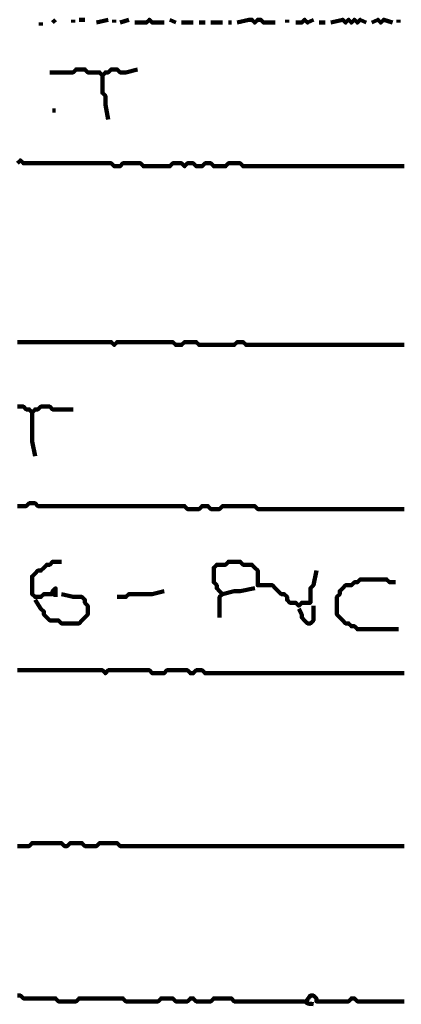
# Model space of a CAD drawing. Header units: metres. Extents: x 1959 to 4131, y 3282 to 4313.
# Tile 271 of 356: x 2434.82 to 2436.02, y 4286.02 to 4289.12. Entities that reach past the tile are written whole.
import ezdxf

# ---------------------------------------------------------------- set-up
doc = ezdxf.new("R2010")
doc.units = ezdxf.units.M
doc.layers.add('P', color=250, linetype='Continuous', lineweight=100)

msp = doc.modelspace()

# ---------------------------------------------------------------- linework, layer by layer
at = {"layer": 'P', "color": 0, "linetype": 'Continuous'}
for points in [[(2434.934, 4289.1238), (2434.9248, 4289.1146)], [(2434.9894, 4289.1238), (2434.9894, 4289.1146)], [(2435.0079, 4289.1238), (2435.0263, 4289.1238)], [(2435.0632, 4289.1146), (2435.1002, 4289.1238)], [(2435.1186, 4289.1238), (2435.1186, 4289.1146)], [(2435.1371, 4289.1146), (2435.1648, 4289.1238)], [(2435.1832, 4289.1146), (2435.2202, 4289.1146), (2435.2294, 4289.1238), (2435.2386, 4289.1146), (2435.2756, 4289.1146)], [(2435.294, 4289.1238), (2435.3125, 4289.1146)], [(2435.5063, 4289.1146), (2435.5432, 4289.1238), (2435.5525, 4289.1238), (2435.5617, 4289.1146), (2435.5709, 4289.1238), (2435.5802, 4289.1238), (2435.5894, 4289.1146), (2435.5986, 4289.1146), (2435.6263, 4289.1146)], [(2435.6632, 4289.1238), (2435.6632, 4289.1146)], [(2435.6909, 4289.1146), (2435.7094, 4289.1146), (2435.7186, 4289.1238), (2435.7279, 4289.1146), (2435.7463, 4289.1238)], [(2435.8017, 4289.1146), (2435.8386, 4289.1238), (2435.8479, 4289.1146), (2435.8571, 4289.1238), (2435.8663, 4289.1146), (2435.8756, 4289.1238), (2435.8848, 4289.1146), (2435.894, 4289.1238), (2435.9125, 4289.1146)], [(2435.9309, 4289.1146), (2435.9494, 4289.1238), (2435.9586, 4289.1146), (2435.9679, 4289.1238), (2435.9956, 4289.1146)], [(2436.014, 4289.1238), (2436.014, 4289.1146)], [(2434.8879, 4289.1146), (2434.8879, 4289.1053)], [(2435.3309, 4289.1146), (2435.3679, 4289.1146)], [(2435.3863, 4289.1146), (2435.4048, 4289.1146)], [(2435.4232, 4289.1146), (2435.4602, 4289.1146)], [(2435.4786, 4289.1146), (2435.4879, 4289.1146)], [(2435.7648, 4289.1146), (2435.7832, 4289.1146)], [(2434.9156, 4288.9576), (2434.9525, 4288.9576), (2434.9617, 4288.9576), (2434.9709, 4288.9576), (2434.9802, 4288.9576), (2434.9894, 4288.9576), (2434.9986, 4288.9669), (2435.0079, 4288.9669), (2435.0171, 4288.9669), (2435.0263, 4288.9669), (2435.0356, 4288.9576), (2435.0448, 4288.9576), (2435.054, 4288.9576), (2435.0632, 4288.9576), (2435.0725, 4288.9576), (2435.0817, 4288.9484), (2435.0909, 4288.9576), (2435.1002, 4288.9576), (2435.1094, 4288.9669), (2435.1186, 4288.9669), (2435.1279, 4288.9669), (2435.1371, 4288.9576), (2435.1463, 4288.9576), (2435.1556, 4288.9576), (2435.1925, 4288.9669)], [(2435.0817, 4288.9484), (2435.0817, 4288.9115), (2435.0817, 4288.9023), (2435.0817, 4288.893), (2435.0909, 4288.8838), (2435.0909, 4288.8746), (2435.0909, 4288.8653), (2435.0909, 4288.8561), (2435.1002, 4288.8099)], [(2434.9248, 4288.8376), (2434.934, 4288.8376)], [(2434.814, 4288.6715), (2434.8232, 4288.6807), (2434.8325, 4288.6715), (2434.8417, 4288.6715), (2434.8509, 4288.6715), (2434.8602, 4288.6715), (2434.8694, 4288.6715), (2434.8786, 4288.6715), (2434.8879, 4288.6715), (2434.8971, 4288.6715), (2434.9063, 4288.6715), (2434.9156, 4288.6715), (2434.9248, 4288.6715), (2434.934, 4288.6715), (2434.9432, 4288.6715), (2434.9525, 4288.6715), (2434.9617, 4288.6715), (2434.9709, 4288.6715), (2434.9802, 4288.6715), (2434.9894, 4288.6715), (2434.9986, 4288.6715), (2435.0079, 4288.6715), (2435.0171, 4288.6715), (2435.0263, 4288.6715), (2435.0356, 4288.6715), (2435.0448, 4288.6715), (2435.054, 4288.6715), (2435.0632, 4288.6715), (2435.0725, 4288.6715), (2435.0817, 4288.6715), (2435.0909, 4288.6715), (2435.1002, 4288.6715), (2435.1094, 4288.6715), (2435.1186, 4288.6623), (2435.1279, 4288.6623), (2435.1371, 4288.6623), (2435.1463, 4288.6715), (2435.1556, 4288.6715), (2435.1648, 4288.6715), (2435.174, 4288.6715), (2435.1832, 4288.6715), (2435.1925, 4288.6715), (2435.2017, 4288.6715), (2435.2109, 4288.6623), (2435.2202, 4288.6623), (2435.2294, 4288.6623), (2435.2386, 4288.6623), (2435.2479, 4288.6623), (2435.2571, 4288.6623), (2435.2663, 4288.6623), (2435.2756, 4288.6623), (2435.2848, 4288.6623), (2435.294, 4288.6623), (2435.3032, 4288.6715), (2435.3125, 4288.6715), (2435.3217, 4288.6715), (2435.3309, 4288.6715), (2435.3402, 4288.6623), (2435.3494, 4288.6715), (2435.3586, 4288.6715), (2435.3679, 4288.6715), (2435.3771, 4288.6623), (2435.3863, 4288.6623), (2435.3956, 4288.6623), (2435.4048, 4288.6715), (2435.414, 4288.6715), (2435.4232, 4288.6715), (2435.4325, 4288.6623), (2435.4417, 4288.6623), (2435.4509, 4288.6623), (2435.4602, 4288.6623), (2435.4694, 4288.6623), (2435.4786, 4288.6715), (2435.4879, 4288.6715), (2435.4971, 4288.6715), (2435.5063, 4288.6715), (2435.5156, 4288.6715), (2435.5248, 4288.6623), (2435.534, 4288.6623), (2435.5432, 4288.6623), (2435.5525, 4288.6623), (2435.5617, 4288.6623), (2435.5709, 4288.6623), (2435.5802, 4288.6623), (2435.5894, 4288.6623), (2435.5986, 4288.6623), (2435.6079, 4288.6623), (2435.6171, 4288.6623), (2435.6263, 4288.6623), (2435.6356, 4288.6623), (2435.6448, 4288.6623), (2435.654, 4288.6623), (2435.6632, 4288.6623), (2435.6725, 4288.6623), (2435.6817, 4288.6623), (2435.6909, 4288.6623), (2435.7002, 4288.6623), (2435.7094, 4288.6623), (2435.7186, 4288.6623), (2435.7279, 4288.6623), (2435.7371, 4288.6623), (2435.7463, 4288.6623), (2435.7556, 4288.6623), (2435.7648, 4288.6623), (2435.774, 4288.6623), (2435.7832, 4288.6623), (2435.7925, 4288.6623), (2435.8017, 4288.6623), (2435.8109, 4288.6623), (2435.8202, 4288.6623), (2435.8294, 4288.6623), (2435.8386, 4288.6623), (2435.8479, 4288.6623), (2435.8571, 4288.6623), (2435.8663, 4288.6623), (2435.8756, 4288.6623), (2435.8848, 4288.6623), (2435.894, 4288.6623), (2435.9032, 4288.6623), (2435.9125, 4288.6623), (2435.9217, 4288.6623), (2435.9309, 4288.6623), (2435.9402, 4288.6623), (2435.9494, 4288.6623), (2435.9586, 4288.6623), (2435.9679, 4288.6623), (2435.9771, 4288.6623), (2435.9863, 4288.6623), (2435.9956, 4288.6623), (2436.0048, 4288.6623), (2436.014, 4288.6623), (2436.0232, 4288.6623), (2436.0325, 4288.6623)], [(2434.814, 4288.1084), (2434.8232, 4288.1084), (2434.8325, 4288.1084), (2434.8417, 4288.1084), (2434.8509, 4288.1084), (2434.8602, 4288.1084), (2434.8694, 4288.1084), (2434.8786, 4288.1084), (2434.8879, 4288.1084), (2434.8971, 4288.1084), (2434.9063, 4288.1084), (2434.9156, 4288.1084), (2434.9248, 4288.1084), (2434.934, 4288.1084), (2434.9432, 4288.1084), (2434.9525, 4288.1084), (2434.9617, 4288.1084), (2434.9709, 4288.1084), (2434.9802, 4288.1084), (2434.9894, 4288.1084), (2434.9986, 4288.1084), (2435.0079, 4288.1084), (2435.0171, 4288.1084), (2435.0263, 4288.1084), (2435.0356, 4288.1084), (2435.0448, 4288.1084), (2435.054, 4288.1084), (2435.0632, 4288.1084), (2435.0725, 4288.1084), (2435.0817, 4288.1084), (2435.0909, 4288.1084), (2435.1002, 4288.1084), (2435.1094, 4288.1084), (2435.1186, 4288.0992), (2435.1279, 4288.1084), (2435.1371, 4288.1084), (2435.1463, 4288.1084), (2435.1556, 4288.1084), (2435.1648, 4288.1084), (2435.174, 4288.1084), (2435.1832, 4288.1084), (2435.1925, 4288.1084), (2435.2017, 4288.1084), (2435.2109, 4288.1084), (2435.2202, 4288.1084), (2435.2294, 4288.1084), (2435.2386, 4288.1084), (2435.2479, 4288.1084), (2435.2571, 4288.1084), (2435.2663, 4288.1084), (2435.2756, 4288.1084), (2435.2848, 4288.1084), (2435.294, 4288.1084), (2435.3032, 4288.1084), (2435.3125, 4288.0992), (2435.3217, 4288.0992), (2435.3309, 4288.0992), (2435.3402, 4288.1084), (2435.3494, 4288.1084), (2435.3586, 4288.1084), (2435.3679, 4288.1084), (2435.3771, 4288.1084), (2435.3863, 4288.0992), (2435.3956, 4288.0992), (2435.4048, 4288.0992), (2435.414, 4288.0992), (2435.4232, 4288.0992), (2435.4325, 4288.0992), (2435.4417, 4288.0992), (2435.4509, 4288.0992), (2435.4602, 4288.0992), (2435.4694, 4288.0992), (2435.4786, 4288.0992), (2435.4879, 4288.0992), (2435.4971, 4288.0992), (2435.5063, 4288.1084), (2435.5156, 4288.1084), (2435.5248, 4288.1084), (2435.534, 4288.0992), (2435.5432, 4288.0992), (2435.5525, 4288.0992), (2435.5617, 4288.0992), (2435.5709, 4288.0992), (2435.5802, 4288.0992), (2435.5894, 4288.0992), (2435.5986, 4288.0992), (2435.6079, 4288.0992), (2435.6171, 4288.0992), (2435.6263, 4288.0992), (2435.6356, 4288.0992), (2435.6448, 4288.0992), (2435.654, 4288.0992), (2435.6632, 4288.0992), (2435.6725, 4288.0992), (2435.6817, 4288.0992), (2435.6909, 4288.0992), (2435.7002, 4288.0992), (2435.7094, 4288.0992), (2435.7186, 4288.0992), (2435.7279, 4288.0992), (2435.7371, 4288.0992), (2435.7463, 4288.0992), (2435.7556, 4288.0992), (2435.7648, 4288.0992), (2435.774, 4288.0992), (2435.7832, 4288.0992), (2435.7925, 4288.0992), (2435.8017, 4288.0992), (2435.8109, 4288.0992), (2435.8202, 4288.0992), (2435.8294, 4288.0992), (2435.8386, 4288.0992), (2435.8479, 4288.0992), (2435.8571, 4288.0992), (2435.8663, 4288.0992), (2435.8756, 4288.0992), (2435.8848, 4288.0992), (2435.894, 4288.0992), (2435.9032, 4288.0992), (2435.9125, 4288.0992), (2435.9217, 4288.0992), (2435.9309, 4288.0992), (2435.9402, 4288.0992), (2435.9494, 4288.0992), (2435.9586, 4288.0992), (2435.9679, 4288.0992), (2435.9771, 4288.0992), (2435.9863, 4288.0992), (2435.9956, 4288.0992), (2436.0048, 4288.0992), (2436.014, 4288.0992), (2436.0232, 4288.0992), (2436.0325, 4288.0992)], [(2434.814, 4287.9053), (2434.8232, 4287.9053), (2434.8325, 4287.9053), (2434.8417, 4287.8961), (2434.8509, 4287.8961), (2434.8602, 4287.8869), (2434.8694, 4287.8961), (2434.8786, 4287.8961), (2434.8879, 4287.9053), (2434.8971, 4287.9053), (2434.9063, 4287.9053), (2434.9156, 4287.9053), (2434.9248, 4287.8961), (2434.934, 4287.8961), (2434.9432, 4287.8961), (2434.9525, 4287.8961), (2434.9617, 4287.8961), (2434.9894, 4287.8961)], [(2434.8602, 4287.8869), (2434.8602, 4287.8499), (2434.8602, 4287.8407), (2434.8602, 4287.8315), (2434.8602, 4287.8223), (2434.8602, 4287.813), (2434.8602, 4287.8038), (2434.8602, 4287.7946), (2434.8694, 4287.7484)], [(2434.814, 4287.5915), (2434.8232, 4287.5915), (2434.8325, 4287.5915), (2434.8417, 4287.5915), (2434.8509, 4287.6007), (2434.8602, 4287.6007), (2434.8694, 4287.6007), (2434.8786, 4287.5915), (2434.8879, 4287.5915), (2434.8971, 4287.5915), (2434.9063, 4287.5915), (2434.9156, 4287.5915), (2434.9248, 4287.5915), (2434.934, 4287.5915), (2434.9432, 4287.5915), (2434.9525, 4287.5915), (2434.9617, 4287.5915), (2434.9709, 4287.5915), (2434.9802, 4287.5915), (2434.9894, 4287.5915), (2434.9986, 4287.5915), (2435.0079, 4287.5915), (2435.0171, 4287.5915), (2435.0263, 4287.5915), (2435.0356, 4287.5915), (2435.0448, 4287.5915), (2435.054, 4287.5915), (2435.0632, 4287.5915), (2435.0725, 4287.5915), (2435.0817, 4287.5915), (2435.0909, 4287.5915), (2435.1002, 4287.5915), (2435.1094, 4287.5915), (2435.1186, 4287.5915), (2435.1279, 4287.5915), (2435.1371, 4287.5915), (2435.1463, 4287.5915), (2435.1556, 4287.5915), (2435.1648, 4287.5915), (2435.174, 4287.5915), (2435.1832, 4287.5915), (2435.1925, 4287.5915), (2435.2017, 4287.5915), (2435.2109, 4287.5915), (2435.2202, 4287.5915), (2435.2294, 4287.5915), (2435.2386, 4287.5915), (2435.2479, 4287.5915), (2435.2571, 4287.5915), (2435.2663, 4287.5915), (2435.2756, 4287.5915), (2435.2848, 4287.5915), (2435.294, 4287.5915), (2435.3032, 4287.5915), (2435.3125, 4287.5915), (2435.3217, 4287.5915), (2435.3309, 4287.5915), (2435.3402, 4287.5915), (2435.3494, 4287.5823), (2435.3586, 4287.5823), (2435.3679, 4287.5823), (2435.3771, 4287.5823), (2435.3863, 4287.5823), (2435.3956, 4287.5915), (2435.4048, 4287.5915), (2435.414, 4287.5915), (2435.4232, 4287.5823), (2435.4325, 4287.5823), (2435.4417, 4287.5823), (2435.4509, 4287.5823), (2435.4602, 4287.5915), (2435.4694, 4287.5915), (2435.4786, 4287.5915), (2435.4879, 4287.5915), (2435.4971, 4287.5915), (2435.5063, 4287.5915), (2435.5156, 4287.5915), (2435.5248, 4287.5915), (2435.534, 4287.5915), (2435.5432, 4287.5915), (2435.5525, 4287.5915), (2435.5617, 4287.5915), (2435.5709, 4287.5823), (2435.5802, 4287.5823), (2435.5894, 4287.5823), (2435.5986, 4287.5823), (2435.6079, 4287.5823), (2435.6171, 4287.5823), (2435.6263, 4287.5823), (2435.6356, 4287.5823), (2435.6448, 4287.5823), (2435.654, 4287.5823), (2435.6632, 4287.5823), (2435.6725, 4287.5823), (2435.6817, 4287.5823), (2435.6909, 4287.5823), (2435.7002, 4287.5823), (2435.7094, 4287.5823), (2435.7186, 4287.5823), (2435.7279, 4287.5823), (2435.7371, 4287.5823), (2435.7463, 4287.5823), (2435.7556, 4287.5823), (2435.7648, 4287.5823), (2435.774, 4287.5823), (2435.7832, 4287.5823), (2435.7925, 4287.5823), (2435.8017, 4287.5823), (2435.8109, 4287.5823), (2435.8202, 4287.5823), (2435.8294, 4287.5823), (2435.8386, 4287.5823), (2435.8479, 4287.5823), (2435.8571, 4287.5823), (2435.8663, 4287.5823), (2435.8756, 4287.5823), (2435.8848, 4287.5823), (2435.894, 4287.5823), (2435.9032, 4287.5823), (2435.9125, 4287.5823), (2435.9217, 4287.5823), (2435.9309, 4287.5823), (2435.9402, 4287.5823), (2435.9494, 4287.5823), (2435.9586, 4287.5823), (2435.9679, 4287.5823), (2435.9771, 4287.5823), (2435.9863, 4287.5823), (2435.9956, 4287.5823), (2436.0048, 4287.5823), (2436.014, 4287.5823), (2436.0232, 4287.5823), (2436.0325, 4287.5823)], [(2434.934, 4287.3053), (2434.934, 4287.333), (2434.9248, 4287.3238), (2434.9248, 4287.3146), (2434.9156, 4287.3146), (2434.9063, 4287.3146), (2434.8971, 4287.3146), (2434.8879, 4287.3053), (2434.8786, 4287.3053), (2434.8694, 4287.3053), (2434.8602, 4287.3146), (2434.8602, 4287.3238), (2434.8602, 4287.333), (2434.8602, 4287.3423), (2434.8602, 4287.3515), (2434.8602, 4287.3607), (2434.8602, 4287.3699), (2434.8694, 4287.3792), (2434.8786, 4287.3884), (2434.8879, 4287.3884), (2434.8971, 4287.3976), (2434.9063, 4287.4069), (2434.9156, 4287.4069), (2434.9248, 4287.4161), (2434.9525, 4287.4161)], [(2435.4509, 4287.2407), (2435.4509, 4287.2776), (2435.4509, 4287.2869), (2435.4509, 4287.2961), (2435.4509, 4287.3053), (2435.4602, 4287.3146), (2435.4509, 4287.3238), (2435.4417, 4287.333), (2435.4417, 4287.3423), (2435.4325, 4287.3515), (2435.4325, 4287.3607), (2435.4325, 4287.3699), (2435.4325, 4287.3792), (2435.4325, 4287.3884), (2435.4325, 4287.3976), (2435.4417, 4287.4069), (2435.4509, 4287.4069), (2435.4602, 4287.4069), (2435.4694, 4287.4069), (2435.4786, 4287.4161), (2435.4879, 4287.4161), (2435.4971, 4287.4161), (2435.5063, 4287.4161), (2435.5156, 4287.4161), (2435.5248, 4287.4069), (2435.534, 4287.4069), (2435.5432, 4287.4069), (2435.5525, 4287.4069), (2435.5617, 4287.3976), (2435.5709, 4287.3884), (2435.5709, 4287.3792), (2435.5709, 4287.3699), (2435.5709, 4287.3607), (2435.5709, 4287.3515), (2435.5709, 4287.3423), (2435.5802, 4287.3423), (2435.5894, 4287.3423), (2435.5986, 4287.3423), (2435.6079, 4287.3423), (2435.6171, 4287.3423), (2435.6263, 4287.333), (2435.6356, 4287.3238), (2435.6448, 4287.3146), (2435.654, 4287.3146), (2435.6632, 4287.3053), (2435.6632, 4287.2961), (2435.6725, 4287.2869), (2435.6817, 4287.2869), (2435.6909, 4287.2869), (2435.7002, 4287.2776), (2435.7094, 4287.2869), (2435.7186, 4287.2869), (2435.7279, 4287.2869), (2435.7371, 4287.2869), (2435.7371, 4287.2961), (2435.7371, 4287.3053), (2435.7371, 4287.3146), (2435.7371, 4287.3238), (2435.7371, 4287.333), (2435.7463, 4287.3423), (2435.7556, 4287.3884)], [(2436.014, 4287.2038), (2435.9771, 4287.2038), (2435.9679, 4287.2038), (2435.9586, 4287.2038), (2435.9494, 4287.2038), (2435.9402, 4287.2038), (2435.9309, 4287.2038), (2435.9217, 4287.2038), (2435.9125, 4287.2038), (2435.9032, 4287.2038), (2435.894, 4287.2038), (2435.8848, 4287.2038), (2435.8756, 4287.213), (2435.8663, 4287.213), (2435.8571, 4287.2223), (2435.8479, 4287.2223), (2435.8386, 4287.2315), (2435.8294, 4287.2407), (2435.8202, 4287.2499), (2435.8202, 4287.2592), (2435.8202, 4287.2684), (2435.8202, 4287.2776), (2435.8202, 4287.2869), (2435.8202, 4287.2961), (2435.8202, 4287.3053), (2435.8294, 4287.3146), (2435.8294, 4287.3238), (2435.8386, 4287.333), (2435.8479, 4287.3423), (2435.8571, 4287.3423), (2435.8663, 4287.3423), (2435.8756, 4287.3515), (2435.8848, 4287.3515), (2435.894, 4287.3607), (2435.9032, 4287.3607), (2435.9125, 4287.3607), (2435.9217, 4287.3607), (2435.9309, 4287.3607), (2435.9402, 4287.3607), (2435.9494, 4287.3607), (2435.9586, 4287.3607), (2435.9679, 4287.3607), (2435.9771, 4287.3607), (2435.9863, 4287.3515), (2436.0048, 4287.3515)], [(2435.2756, 4287.3238), (2435.2386, 4287.3146), (2435.2294, 4287.3146), (2435.2202, 4287.3146), (2435.2109, 4287.3146), (2435.2017, 4287.3146), (2435.1925, 4287.3146), (2435.1832, 4287.3146), (2435.174, 4287.3146), (2435.1648, 4287.3146), (2435.1556, 4287.3053), (2435.1463, 4287.3053), (2435.1279, 4287.3053)], [(2435.4602, 4287.3146), (2435.4971, 4287.3238), (2435.5063, 4287.3238), (2435.5156, 4287.3238), (2435.5617, 4287.333)], [(2434.9525, 4287.3146), (2434.9894, 4287.3053), (2434.9986, 4287.3053), (2435.0079, 4287.3053), (2435.0171, 4287.3053), (2435.0263, 4287.2961), (2435.0263, 4287.2869), (2435.0356, 4287.2776), (2435.0356, 4287.2684), (2435.0356, 4287.2592), (2435.0356, 4287.2499), (2435.0263, 4287.2407), (2435.0171, 4287.2315), (2435.0079, 4287.2223), (2434.9986, 4287.2223), (2434.9894, 4287.2223), (2434.9802, 4287.2223), (2434.9709, 4287.2223), (2434.9617, 4287.2223), (2434.9525, 4287.2223), (2434.9432, 4287.2315), (2434.934, 4287.2315), (2434.9248, 4287.2315), (2434.9156, 4287.2315), (2434.9063, 4287.2407), (2434.8971, 4287.2499), (2434.8971, 4287.2592), (2434.8879, 4287.2684), (2434.8694, 4287.2961)], [(2435.7463, 4287.2776), (2435.7463, 4287.2407), (2435.7463, 4287.2315), (2435.7371, 4287.2223), (2435.7279, 4287.2223), (2435.7186, 4287.2315), (2435.7094, 4287.2407), (2435.7094, 4287.2499), (2435.7002, 4287.2684)], [(2434.814, 4287.0746), (2434.8232, 4287.0746), (2434.8325, 4287.0746), (2434.8417, 4287.0746), (2434.8509, 4287.0746), (2434.8602, 4287.0746), (2434.8694, 4287.0746), (2434.8786, 4287.0746), (2434.8879, 4287.0746), (2434.8971, 4287.0746), (2434.9063, 4287.0746), (2434.9156, 4287.0746), (2434.9248, 4287.0746), (2434.934, 4287.0746), (2434.9432, 4287.0746), (2434.9525, 4287.0746), (2434.9617, 4287.0746), (2434.9709, 4287.0746), (2434.9802, 4287.0746), (2434.9894, 4287.0746), (2434.9986, 4287.0746), (2435.0079, 4287.0746), (2435.0171, 4287.0746), (2435.0263, 4287.0746), (2435.0356, 4287.0746), (2435.0448, 4287.0746), (2435.054, 4287.0746), (2435.0632, 4287.0746), (2435.0725, 4287.0746), (2435.0817, 4287.0746), (2435.0909, 4287.0653), (2435.1002, 4287.0746), (2435.1094, 4287.0746), (2435.1186, 4287.0746), (2435.1279, 4287.0746), (2435.1371, 4287.0746), (2435.1463, 4287.0746), (2435.1556, 4287.0746), (2435.1648, 4287.0746), (2435.174, 4287.0746), (2435.1832, 4287.0746), (2435.1925, 4287.0746), (2435.2017, 4287.0746), (2435.2109, 4287.0746), (2435.2202, 4287.0746), (2435.2294, 4287.0746), (2435.2386, 4287.0653), (2435.2479, 4287.0653), (2435.2571, 4287.0653), (2435.2663, 4287.0653), (2435.2756, 4287.0653), (2435.2848, 4287.0746), (2435.294, 4287.0746), (2435.3032, 4287.0746), (2435.3125, 4287.0746), (2435.3217, 4287.0746), (2435.3309, 4287.0746), (2435.3402, 4287.0746), (2435.3494, 4287.0746), (2435.3586, 4287.0653), (2435.3679, 4287.0653), (2435.3771, 4287.0746), (2435.3863, 4287.0746), (2435.3956, 4287.0746), (2435.4048, 4287.0653), (2435.414, 4287.0653), (2435.4232, 4287.0653), (2435.4325, 4287.0653), (2435.4417, 4287.0653), (2435.4509, 4287.0653), (2435.4602, 4287.0653), (2435.4694, 4287.0653), (2435.4786, 4287.0653), (2435.4879, 4287.0653), (2435.4971, 4287.0653), (2435.5063, 4287.0653), (2435.5156, 4287.0653), (2435.5248, 4287.0653), (2435.534, 4287.0653), (2435.5432, 4287.0653), (2435.5525, 4287.0653), (2435.5617, 4287.0653), (2435.5709, 4287.0653), (2435.5802, 4287.0653), (2435.5894, 4287.0653), (2435.5986, 4287.0653), (2435.6079, 4287.0653), (2435.6171, 4287.0653), (2435.6263, 4287.0653), (2435.6356, 4287.0653), (2435.6448, 4287.0653), (2435.654, 4287.0653), (2435.6632, 4287.0653), (2435.6725, 4287.0653), (2435.6817, 4287.0653), (2435.6909, 4287.0653), (2435.7002, 4287.0653), (2435.7094, 4287.0653), (2435.7186, 4287.0653), (2435.7279, 4287.0653), (2435.7371, 4287.0653), (2435.7463, 4287.0653), (2435.7556, 4287.0653), (2435.7648, 4287.0653), (2435.774, 4287.0653), (2435.7832, 4287.0653), (2435.7925, 4287.0653), (2435.8017, 4287.0653), (2435.8109, 4287.0653), (2435.8202, 4287.0653), (2435.8294, 4287.0653), (2435.8386, 4287.0653), (2435.8479, 4287.0653), (2435.8571, 4287.0653), (2435.8663, 4287.0653), (2435.8756, 4287.0653), (2435.8848, 4287.0653), (2435.894, 4287.0653), (2435.9032, 4287.0653), (2435.9125, 4287.0653), (2435.9217, 4287.0653), (2435.9309, 4287.0653), (2435.9402, 4287.0653), (2435.9494, 4287.0653), (2435.9586, 4287.0653), (2435.9679, 4287.0653), (2435.9771, 4287.0653), (2435.9863, 4287.0653), (2435.9956, 4287.0653), (2436.0048, 4287.0653), (2436.014, 4287.0653), (2436.0232, 4287.0653), (2436.0325, 4287.0653)], [(2434.814, 4286.5207), (2434.8232, 4286.5207), (2434.8325, 4286.5207), (2434.8417, 4286.5207), (2434.8509, 4286.5207), (2434.8602, 4286.5299), (2434.8694, 4286.5299), (2434.8786, 4286.5299), (2434.8879, 4286.5299), (2434.8971, 4286.5299), (2434.9063, 4286.5299), (2434.9156, 4286.5299), (2434.9248, 4286.5299), (2434.934, 4286.5299), (2434.9432, 4286.5299), (2434.9525, 4286.5299), (2434.9617, 4286.5207), (2434.9709, 4286.5207), (2434.9802, 4286.5299), (2434.9894, 4286.5299), (2434.9986, 4286.5299), (2435.0079, 4286.5299), (2435.0171, 4286.5299), (2435.0263, 4286.5207), (2435.0356, 4286.5207), (2435.0448, 4286.5207), (2435.054, 4286.5207), (2435.0632, 4286.5207), (2435.0725, 4286.5299), (2435.0817, 4286.5299), (2435.0909, 4286.5299), (2435.1002, 4286.5299), (2435.1094, 4286.5299), (2435.1186, 4286.5299), (2435.1279, 4286.5299), (2435.1371, 4286.5207), (2435.1463, 4286.5207), (2435.1556, 4286.5207), (2435.1648, 4286.5207), (2435.174, 4286.5207), (2435.1832, 4286.5207), (2435.1925, 4286.5207), (2435.2017, 4286.5207), (2435.2109, 4286.5207), (2435.2202, 4286.5207), (2435.2294, 4286.5207), (2435.2386, 4286.5207), (2435.2479, 4286.5207), (2435.2571, 4286.5207), (2435.2663, 4286.5207), (2435.2756, 4286.5207), (2435.2848, 4286.5207), (2435.294, 4286.5207), (2435.3032, 4286.5207), (2435.3125, 4286.5207), (2435.3217, 4286.5207), (2435.3309, 4286.5207), (2435.3402, 4286.5207), (2435.3494, 4286.5207), (2435.3586, 4286.5207), (2435.3679, 4286.5207), (2435.3771, 4286.5207), (2435.3863, 4286.5207), (2435.3956, 4286.5207), (2435.4048, 4286.5207), (2435.414, 4286.5207), (2435.4232, 4286.5207), (2435.4325, 4286.5207), (2435.4417, 4286.5207), (2435.4509, 4286.5207), (2435.4602, 4286.5207), (2435.4694, 4286.5207), (2435.4786, 4286.5207), (2435.4879, 4286.5207), (2435.4971, 4286.5207), (2435.5063, 4286.5207), (2435.5156, 4286.5207), (2435.5248, 4286.5207), (2435.534, 4286.5207), (2435.5432, 4286.5207), (2435.5525, 4286.5207), (2435.5617, 4286.5207), (2435.5709, 4286.5207), (2435.5802, 4286.5207), (2435.5894, 4286.5207), (2435.5986, 4286.5207), (2435.6079, 4286.5207), (2435.6171, 4286.5207), (2435.6263, 4286.5207), (2435.6356, 4286.5207), (2435.6448, 4286.5207), (2435.654, 4286.5207), (2435.6632, 4286.5207), (2435.6725, 4286.5207), (2435.6817, 4286.5207), (2435.6909, 4286.5207), (2435.7002, 4286.5207), (2435.7094, 4286.5207), (2435.7186, 4286.5207), (2435.7279, 4286.5207), (2435.7371, 4286.5207), (2435.7463, 4286.5207), (2435.7556, 4286.5207), (2435.7648, 4286.5207), (2435.774, 4286.5207), (2435.7832, 4286.5207), (2435.7925, 4286.5207), (2435.8017, 4286.5207), (2435.8109, 4286.5207), (2435.8202, 4286.5207), (2435.8294, 4286.5207), (2435.8386, 4286.5207), (2435.8479, 4286.5207), (2435.8571, 4286.5207), (2435.8663, 4286.5207), (2435.8756, 4286.5207), (2435.8848, 4286.5207), (2435.894, 4286.5207), (2435.9032, 4286.5207), (2435.9125, 4286.5207), (2435.9217, 4286.5207), (2435.9309, 4286.5207), (2435.9402, 4286.5207), (2435.9494, 4286.5207), (2435.9586, 4286.5207), (2435.9679, 4286.5207), (2435.9771, 4286.5207), (2435.9863, 4286.5207), (2435.9956, 4286.5207), (2436.0048, 4286.5207), (2436.014, 4286.5207), (2436.0232, 4286.5207), (2436.0325, 4286.5207)], [(2434.814, 4286.0499), (2434.8232, 4286.0499), (2434.8325, 4286.0407), (2434.8417, 4286.0407), (2434.8509, 4286.0407), (2434.8602, 4286.0407), (2434.8694, 4286.0407), (2434.8786, 4286.0407), (2434.8879, 4286.0407), (2434.8971, 4286.0407), (2434.9063, 4286.0407), (2434.9156, 4286.0407), (2434.9248, 4286.0407), (2434.934, 4286.0407), (2434.9432, 4286.0315), (2434.9525, 4286.0315), (2434.9617, 4286.0315), (2434.9709, 4286.0315), (2434.9802, 4286.0315), (2434.9894, 4286.0315), (2434.9986, 4286.0315), (2435.0079, 4286.0407), (2435.0171, 4286.0407), (2435.0263, 4286.0407), (2435.0356, 4286.0407), (2435.0448, 4286.0407), (2435.054, 4286.0407), (2435.0632, 4286.0407), (2435.0725, 4286.0407), (2435.0817, 4286.0407), (2435.0909, 4286.0407), (2435.1002, 4286.0407), (2435.1094, 4286.0407), (2435.1186, 4286.0407), (2435.1279, 4286.0407), (2435.1371, 4286.0407), (2435.1463, 4286.0407), (2435.1556, 4286.0315), (2435.1648, 4286.0315), (2435.174, 4286.0315), (2435.1832, 4286.0315), (2435.1925, 4286.0315), (2435.2017, 4286.0315), (2435.2109, 4286.0315), (2435.2202, 4286.0315), (2435.2294, 4286.0315), (2435.2386, 4286.0315), (2435.2479, 4286.0315), (2435.2571, 4286.0315), (2435.2663, 4286.0407), (2435.2756, 4286.0407), (2435.2848, 4286.0407), (2435.294, 4286.0407), (2435.3032, 4286.0407), (2435.3125, 4286.0315), (2435.3217, 4286.0315), (2435.3309, 4286.0315), (2435.3402, 4286.0315), (2435.3494, 4286.0315), (2435.3586, 4286.0407), (2435.3679, 4286.0407), (2435.3771, 4286.0315), (2435.3863, 4286.0315), (2435.3956, 4286.0315), (2435.4048, 4286.0315), (2435.414, 4286.0315), (2435.4232, 4286.0315), (2435.4325, 4286.0407), (2435.4417, 4286.0407), (2435.4509, 4286.0407), (2435.4602, 4286.0407), (2435.4694, 4286.0407), (2435.4786, 4286.0407), (2435.4879, 4286.0407), (2435.4971, 4286.0315), (2435.5063, 4286.0315), (2435.5156, 4286.0315), (2435.5248, 4286.0315), (2435.534, 4286.0315), (2435.5432, 4286.0315), (2435.5525, 4286.0315), (2435.5617, 4286.0315), (2435.5709, 4286.0315), (2435.5802, 4286.0315), (2435.5894, 4286.0315), (2435.5986, 4286.0315), (2435.6079, 4286.0315), (2435.6171, 4286.0315), (2435.6263, 4286.0315), (2435.6356, 4286.0315), (2435.6448, 4286.0315), (2435.654, 4286.0315), (2435.6632, 4286.0315), (2435.6725, 4286.0315), (2435.6817, 4286.0315), (2435.7186, 4286.0315)], [(2436.0325, 4286.0315), (2436.0232, 4286.0315), (2436.014, 4286.0315), (2436.0048, 4286.0315), (2435.9956, 4286.0315), (2435.9863, 4286.0315), (2435.9771, 4286.0315), (2435.9679, 4286.0315), (2435.9586, 4286.0315), (2435.9494, 4286.0315), (2435.9402, 4286.0315), (2435.9309, 4286.0315), (2435.9217, 4286.0315), (2435.9125, 4286.0315), (2435.9032, 4286.0315), (2435.894, 4286.0315), (2435.8848, 4286.0315), (2435.8756, 4286.0407), (2435.8663, 4286.0407), (2435.8571, 4286.0315), (2435.8479, 4286.0315), (2435.8386, 4286.0315), (2435.8294, 4286.0315), (2435.8202, 4286.0315), (2435.8109, 4286.0315), (2435.8017, 4286.0315), (2435.7925, 4286.0315), (2435.7832, 4286.0315), (2435.774, 4286.0315), (2435.7648, 4286.0315), (2435.7556, 4286.0315), (2435.7556, 4286.0407), (2435.7463, 4286.0499), (2435.7371, 4286.0499), (2435.734, 4286.0453), (2435.7309, 4286.0423), (2435.7294, 4286.0392), (2435.7263, 4286.0361), (2435.7248, 4286.0315), (2435.7232, 4286.0284), (2435.7248, 4286.0269), (2435.7294, 4286.0253), (2435.7325, 4286.0238), (2435.7356, 4286.0238), (2435.7402, 4286.0238), (2435.7463, 4286.0223)]]:
    msp.add_lwpolyline(points, dxfattribs=at)

doc.saveas('drawing.dxf')
